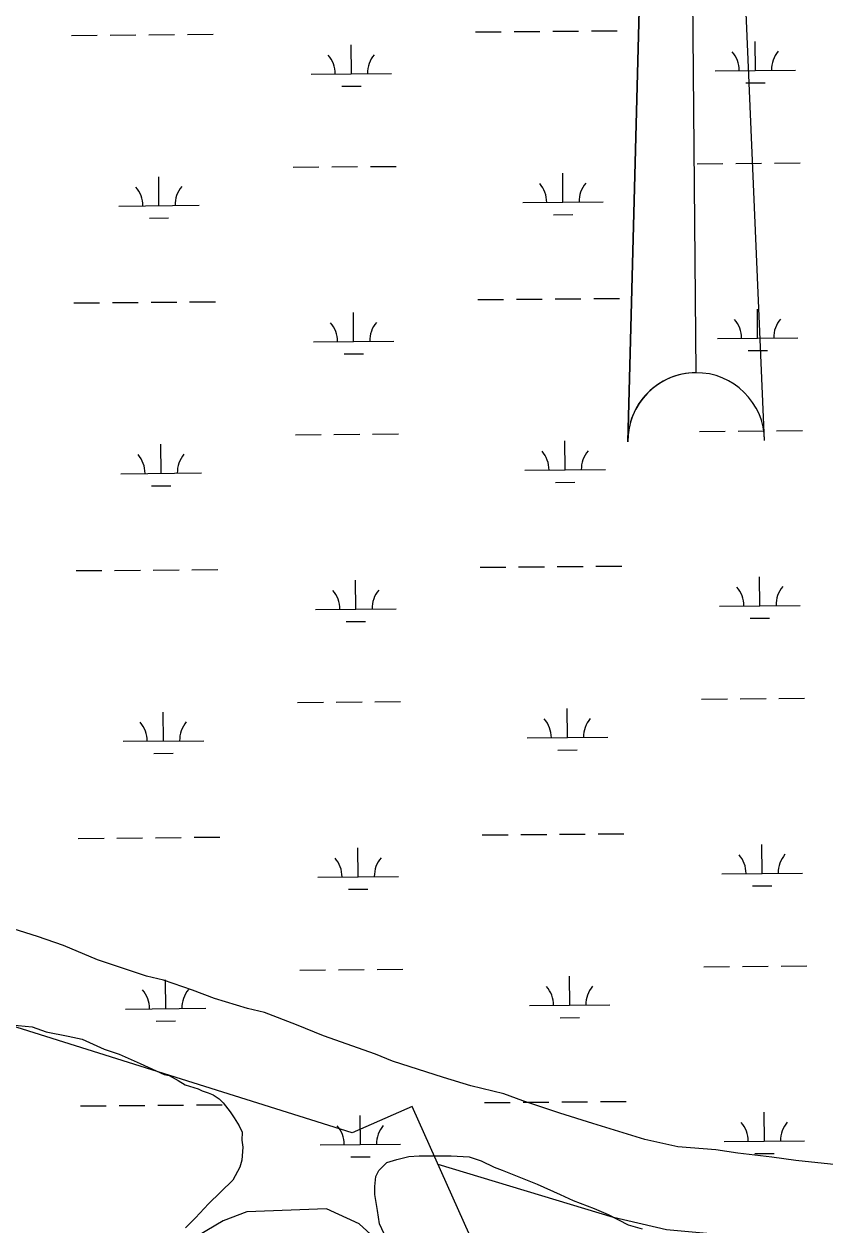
# Model space of a CAD drawing. Extents: x 3567028 to 3605064, y 510945 to 536587.
# Drawn here: x 3595316 to 3596311, y 529676 to 531169 of the extents above; entities that cross this region are included whole.
import ezdxf

# ---------------------------------------------------------------- set-up
doc = ezdxf.new("R2010")
doc.units = 0
for name, color, linetype in [('V-ANNO-SYMB', 7, 'Continuous'), ('V-SITE-VEGE', 7, 'Continuous'), ('V-UTIL-LINE', 7, 'Continuous'), ('V-WETL-SWMP', 7, 'Continuous')]:
    doc.layers.add(name, color=color, linetype=linetype)

msp = doc.modelspace()

# ---------------------------------------------------------------- linework, layer by layer
at = {"layer": 'V-ANNO-SYMB'}
for p, q in [((3596143, 531650.1), (3596150.7, 530735.1)), ((3596143, 531650.1), (3596150.7, 530735.1)), ((3596066.4, 530649.4), (3596091.4, 531597.7)), ((3596091.4, 531597.7), (3596066.4, 530649.4)), ((3596236.4, 530650.9), (3596195.4, 531598.6))]:
    msp.add_line(p, q, dxfattribs=at)
for start, end in [(90.4833, 180.4833), (90.4834, 180.4834), (0.4834, 90.4834), (0.4834, 90.4834)]:
    msp.add_arc((3596151.4, 530650.2), 85, start, end, dxfattribs=at)
at = {"layer": 'V-SITE-VEGE'}
for p, q in [((3595333, 530034.6), (3595288.2, 530048.5)), ((3595365.3, 530023.2), (3595333, 530034.6)), ((3595407.5, 530005.6), (3595365.3, 530023.2)), ((3595433.7, 529996.8), (3595407.5, 530005.6)), ((3595468.5, 529985.4), (3595433.7, 529996.8)), ((3595489.6, 529980.3), (3595468.5, 529985.4)), ((3595525.6, 529967.7), (3595489.6, 529980.3)), ((3595553, 529957.6), (3595525.6, 529967.7)), ((3595594, 529945), (3595553, 529957.6)), ((3595615.1, 529939.9), (3595594, 529945)), ((3595654.9, 529924.8), (3595615.1, 529939.9)), ((3595688.4, 529910.9), (3595654.9, 529924.8)), ((3595753.1, 529888.2), (3595688.4, 529910.9)), ((3595774.2, 529879.4), (3595753.1, 529888.2)), ((3595837.6, 529859.2), (3595774.2, 529879.4)), ((3595871.2, 529849.1), (3595837.6, 529859.2)), ((3595912.2, 529838.9), (3595871.2, 529849.1)), ((3595935.8, 529830.1), (3595912.2, 529838.9)), ((3595981.8, 529815), (3595935.8, 529830.1)), ((3596022.8, 529802.3), (3595981.8, 529815)), ((3596087.5, 529782.1), (3596022.8, 529802.3)), ((3596128.5, 529773.2), (3596087.5, 529782.1)), ((3596175.8, 529769.3), (3596128.5, 529773.2)), ((3596203.1, 529765.4), (3596175.8, 529769.3)), ((3596245.4, 529760.2), (3596203.1, 529765.4)), ((3596275.3, 529756.3), (3596245.4, 529760.2)), ((3596333.8, 529749.9), (3596275.3, 529756.3))]:
    msp.add_line(p, q, dxfattribs=at)
for points in [[(3595300.2, 529924.8), (3595326.4, 529922.2), (3595343.8, 529915.9), (3595371.1, 529910.8), (3595388.5, 529906.9), (3595415.9, 529894.4), (3595434.5, 529888.1), (3595460.6, 529876.7), (3595490.4, 529862.9), (3595496.6, 529861.6), (3595507.8, 529855.4), (3595516.5, 529850.3), (3595532.7, 529845.3), (3595537.6, 529842.8), (3595545.1, 529840.2)], [(3595545.1, 529840.2), (3595551.3, 529837.7), (3595558.8, 529832.7), (3595563.7, 529827.7), (3595572.4, 529816.5), (3595577.3, 529809), (3595583.5, 529799), (3595587.2, 529791.5), (3595587.1, 529781.5), (3595588.3, 529772.8), (3595587, 529756.6), (3595584.5, 529747.9), (3595575.7, 529731.8), (3595545.7, 529702.1), (3595529.4, 529684.7), (3595516.9, 529672.3)], [(3595766.7, 529658.9), (3595758.1, 529677.6), (3595755.6, 529693.8), (3595752, 529713.8), (3595752, 529723.7), (3595753.3, 529736.2), (3595757.1, 529743.6), (3595767.1, 529753.5), (3595779.6, 529757.2), (3595794.5, 529760.9), (3595807, 529762), (3595846.8, 529761.9), (3595869.2, 529760.5), (3595884.1, 529755.5), (3595900.3, 529747.9), (3595910.2, 529744.1), (3595953.7, 529726.5), (3595982.3, 529713.9), (3595998.4, 529706.4), (3596024.5, 529696.3), (3596041.9, 529688.8), (3596066.8, 529676.2), (3596084.2, 529671.1)]]:
    msp.add_lwpolyline(points, dxfattribs=at)
at = {"layer": 'V-UTIL-LINE'}
for points in [[(3596327.8, 519244.7), (3596555.7, 520553.5), (3596608.7, 520856.4), (3596642.8, 521383.2), (3596692.8, 522850), (3596727.6, 524403.4), (3596836.4, 524401.6), (3596810.3, 524627.5), (3596703.2, 525545), (3596437.4, 527490.4), (3596297.3, 528599.7), (3596136.1, 529068.6), (3595798.6, 529823.1), (3595723.9, 529790.6), (3593807.5, 530393.4), (3590721.5, 531321.4), (3590641.1, 531392.9), (3586481.9, 532688.7), (3586460.6, 532628.9), (3586412.1, 532650), (3586126, 532775.2), (3585921.6, 532944.8), (3585269.7, 534343.3), (3585128.3, 534649.8)], [(3600302, 532261.7), (3599387.3, 531564.9), (3598448.8, 530851.5), (3597071.9, 529854.6), (3596910.6, 529778), (3596790.1, 529728.9), (3596673.1, 529707.1), (3596536.5, 529669.6), (3596404.6, 529661.8), (3596264.2, 529656.3), (3596114.3, 529669.9), (3596048.5, 529685.4)], [(3596048.5, 529685.4), (3595830.8, 529751)]]:
    msp.add_lwpolyline(points, dxfattribs=at)
at = {"layer": 'V-WETL-SWMP'}
for p, q in [((3595877.2, 531158.8), (3595909.2, 531159)), ((3595925.2, 531159.2), (3595957.2, 531159.4)), ((3595973.2, 531159.6), (3596005.2, 531159.8)), ((3596021.2, 531160), (3596053.2, 531160.2)), ((3595375.3, 531154.5), (3595407.3, 531154.8)), ((3595423.3, 531154.9), (3595455.3, 531155.2)), ((3595471.3, 531155.3), (3595503.3, 531155.6)), ((3595519.3, 531155.7), (3595551.3, 531156)), ((3595723, 531106.7), (3595722.7, 531142.7)), ((3596224.9, 531110.9), (3596224.6, 531146.9)), ((3595673, 531106.3), (3595773, 531107.1)), ((3596174.9, 531110.5), (3596274.9, 531111.4)), ((3595711.1, 531091.2), (3595735.1, 531091.4)), ((3596213, 531095.4), (3596237, 531095.6)), ((3596152.5, 530994.9), (3596184.5, 530995.2)), ((3596200.5, 530995.3), (3596232.5, 530995.6)), ((3596248.5, 530995.7), (3596280.5, 530996)), ((3595483.9, 530942.8), (3595483.6, 530978.8)), ((3595650.6, 530990.7), (3595682.6, 530990.9)), ((3595698.6, 530991.1), (3595730.6, 530991.3)), ((3595746.6, 530991.5), (3595778.6, 530991.7)), ((3595985.8, 530947.1), (3595985.5, 530983.1)), ((3595433.9, 530942.4), (3595533.9, 530943.3)), ((3595935.8, 530946.6), (3596035.8, 530947.5)), ((3595472, 530927.3), (3595496, 530927.5)), ((3595973.9, 530931.5), (3595997.9, 530931.7)), ((3595378.1, 530821.9), (3595410.1, 530822.1)), ((3595426.1, 530822.3), (3595458.1, 530822.5)), ((3595474.1, 530822.7), (3595506.1, 530822.9)), ((3595522.1, 530823.1), (3595554.1, 530823.3)), ((3595880, 530826.1), (3595912, 530826.4)), ((3595928, 530826.5), (3595960, 530826.8)), ((3595976, 530826.9), (3596008, 530827.2)), ((3596024, 530827.3), (3596056, 530827.6)), ((3596227.7, 530778.3), (3596227.4, 530814.3)), ((3595725.8, 530774.1), (3595725.5, 530810.1)), ((3595675.8, 530773.6), (3595775.8, 530774.5)), ((3596177.7, 530777.9), (3596277.7, 530778.7)), ((3595713.9, 530758.5), (3595737.9, 530758.7)), ((3596215.8, 530762.8), (3596239.8, 530763)), ((3595653.4, 530658), (3595685.4, 530658.3)), ((3595701.4, 530658.4), (3595733.4, 530658.7)), ((3595749.4, 530658.8), (3595781.4, 530659.1)), ((3595988.6, 530614.4), (3595988.3, 530650.4)), ((3596155.3, 530662.2), (3596187.3, 530662.5)), ((3596203.3, 530662.6), (3596235.3, 530662.9)), ((3596251.3, 530663), (3596283.3, 530663.3)), ((3595486.7, 530610.2), (3595486.4, 530646.2)), ((3595436.7, 530609.7), (3595536.7, 530610.6)), ((3595938.6, 530614), (3596038.6, 530614.8)), ((3595474.8, 530594.6), (3595498.8, 530594.8)), ((3595976.7, 530598.9), (3596000.7, 530599.1)), ((3595380.9, 530489.2), (3595412.9, 530489.5)), ((3595428.9, 530489.6), (3595460.9, 530489.9)), ((3595476.9, 530490), (3595508.9, 530490.3)), ((3595524.9, 530490.4), (3595556.9, 530490.7)), ((3595882.8, 530493.4), (3595914.8, 530493.7)), ((3595930.8, 530493.8), (3595962.8, 530494.1)), ((3595978.8, 530494.2), (3596010.8, 530494.5)), ((3596026.8, 530494.6), (3596058.8, 530494.9)), ((3595728.6, 530441.4), (3595728.3, 530477.4)), ((3596230.5, 530445.6), (3596230.2, 530481.6)), ((3595678.6, 530441), (3595778.6, 530441.8)), ((3596180.5, 530445.2), (3596280.5, 530446)), ((3596218.6, 530430.1), (3596242.6, 530430.3)), ((3595716.7, 530425.9), (3595740.7, 530426.1)), ((3595656.2, 530325.3), (3595688.2, 530325.6)), ((3595704.2, 530325.7), (3595736.2, 530326)), ((3595752.2, 530326.2), (3595784.2, 530326.4)), ((3596158.1, 530329.6), (3596190.1, 530329.8)), ((3596206.1, 530330), (3596238.1, 530330.3)), ((3596254.1, 530330.4), (3596286.1, 530330.7)), ((3595489.5, 530277.5), (3595489.2, 530313.5)), ((3595991.4, 530281.7), (3595991.1, 530317.7)), ((3595439.5, 530277.1), (3595539.5, 530277.9)), ((3595941.4, 530281.3), (3596041.4, 530282.2)), ((3595477.6, 530262), (3595501.6, 530262.2)), ((3595979.5, 530266.2), (3596003.5, 530266.4)), ((3595479.7, 530157.3), (3595511.7, 530157.6)), ((3595527.7, 530157.8), (3595559.7, 530158)), ((3595885.6, 530160.8), (3595917.6, 530161)), ((3595933.6, 530161.2), (3595965.6, 530161.4)), ((3595981.6, 530161.6), (3596013.6, 530161.9)), ((3596029.6, 530162), (3596061.6, 530162.3)), ((3595383.7, 530156.5), (3595415.7, 530156.8)), ((3595431.7, 530156.9), (3595463.7, 530157.2)), ((3595731.4, 530108.7), (3595731.1, 530144.7)), ((3596233.3, 530113), (3596233, 530149)), ((3596183.3, 530112.5), (3596283.3, 530113.4)), ((3595681.4, 530108.3), (3595781.4, 530109.1)), ((3595719.6, 530093.2), (3595743.6, 530093.4)), ((3596221.4, 530097.4), (3596245.4, 530097.6)), ((3595707, 529993.1), (3595739, 529993.4)), ((3595755, 529993.5), (3595787, 529993.8)), ((3596160.9, 529996.9), (3596192.9, 529997.2)), ((3596208.9, 529997.3), (3596240.9, 529997.6)), ((3596256.9, 529997.7), (3596288.9, 529998)), ((3595492.3, 529944.8), (3595492, 529980.8)), ((3595659, 529992.7), (3595691, 529993)), ((3595994.2, 529949.1), (3595993.9, 529985.1)), ((3595944.2, 529948.7), (3596044.2, 529949.5)), ((3595442.3, 529944.4), (3595542.3, 529945.3)), ((3595982.3, 529933.5), (3596006.3, 529933.7)), ((3595480.5, 529929.3), (3595504.5, 529929.5)), ((3595984.4, 529828.9), (3596016.4, 529829.2)), ((3596032.4, 529829.3), (3596064.4, 529829.6)), ((3595386.5, 529823.9), (3595418.5, 529824.1)), ((3595434.5, 529824.3), (3595466.5, 529824.5)), ((3595482.5, 529824.7), (3595514.5, 529825)), ((3595530.5, 529825.1), (3595562.5, 529825.4)), ((3595888.4, 529828.1), (3595920.4, 529828.4)), ((3595936.4, 529828.5), (3595968.4, 529828.8)), ((3596236.1, 529780.3), (3596235.8, 529816.3)), ((3595734.2, 529776.1), (3595733.9, 529812.1)), ((3595684.2, 529775.6), (3595784.2, 529776.5)), ((3596186.1, 529779.9), (3596286.1, 529780.7)), ((3595722.4, 529760.5), (3595746.4, 529760.7)), ((3596224.3, 529764.8), (3596248.2, 529765)), ((3595692.2, 529696), (3595593.2, 529692.3)), ((3595732.6, 529677.6), (3595692.2, 529696)), ((3595563.8, 529681.3), (3595464.7, 529622.6)), ((3595593.2, 529692.3), (3595563.8, 529681.3)), ((3595773, 529640.9), (3595732.6, 529677.6))]:
    msp.add_line(p, q, dxfattribs=at)
for centre, start, end in [((3595667.8, 531106.7), 359.7115, 41.2552), ((3595778.2, 531107.7), 139.7115, 181.2552), ((3596169.6, 531111), 359.7115, 41.2552), ((3596280.1, 531111.9), 139.7115, 181.2552), ((3595428.7, 530942.8), 359.7115, 41.2552), ((3595539.1, 530943.8), 139.7115, 181.2552), ((3595930.5, 530947.1), 359.7115, 41.2552), ((3596041, 530948), 139.7115, 181.2552), ((3596172.5, 530778.3), 359.7115, 41.2552), ((3596282.9, 530779.2), 139.7115, 181.2552), ((3595670.6, 530774.1), 359.7115, 41.2552), ((3595781, 530775), 139.7115, 181.2552), ((3595933.4, 530614.4), 359.7115, 41.2552), ((3596043.8, 530615.3), 139.7115, 181.2552), ((3595431.5, 530610.2), 359.7115, 41.2552), ((3595541.9, 530611.1), 139.7115, 181.2552), ((3595673.4, 530441.4), 359.7115, 41.2552), ((3595783.9, 530442.3), 139.7115, 181.2552), ((3596175.3, 530445.6), 359.7115, 41.2552), ((3596285.7, 530446.6), 139.7115, 181.2552), ((3595434.3, 530277.5), 359.7115, 41.2552), ((3595544.8, 530278.4), 139.7115, 181.2552), ((3595936.2, 530281.7), 359.7115, 41.2552), ((3596046.6, 530282.7), 139.7115, 181.2552), ((3595676.2, 530108.7), 359.7115, 41.2552), ((3595786.7, 530109.7), 139.7115, 181.2552), ((3596178.1, 530113), 359.7115, 41.2552), ((3596288.5, 530113.9), 139.7115, 181.2552), ((3595437.1, 529944.9), 359.7115, 41.2552), ((3595547.6, 529945.8), 139.7115, 181.2552), ((3595939, 529949.1), 359.7115, 41.2552), ((3596049.5, 529950), 139.7115, 181.2552), ((3595679, 529776.1), 359.7115, 41.2552), ((3595789.5, 529777), 139.7115, 181.2552), ((3596180.9, 529780.3), 359.7115, 41.2552), ((3596291.4, 529781.2), 139.7115, 181.2552)]:
    msp.add_arc(centre, 35.2, start, end, dxfattribs=at)

doc.saveas('drawing.dxf')
